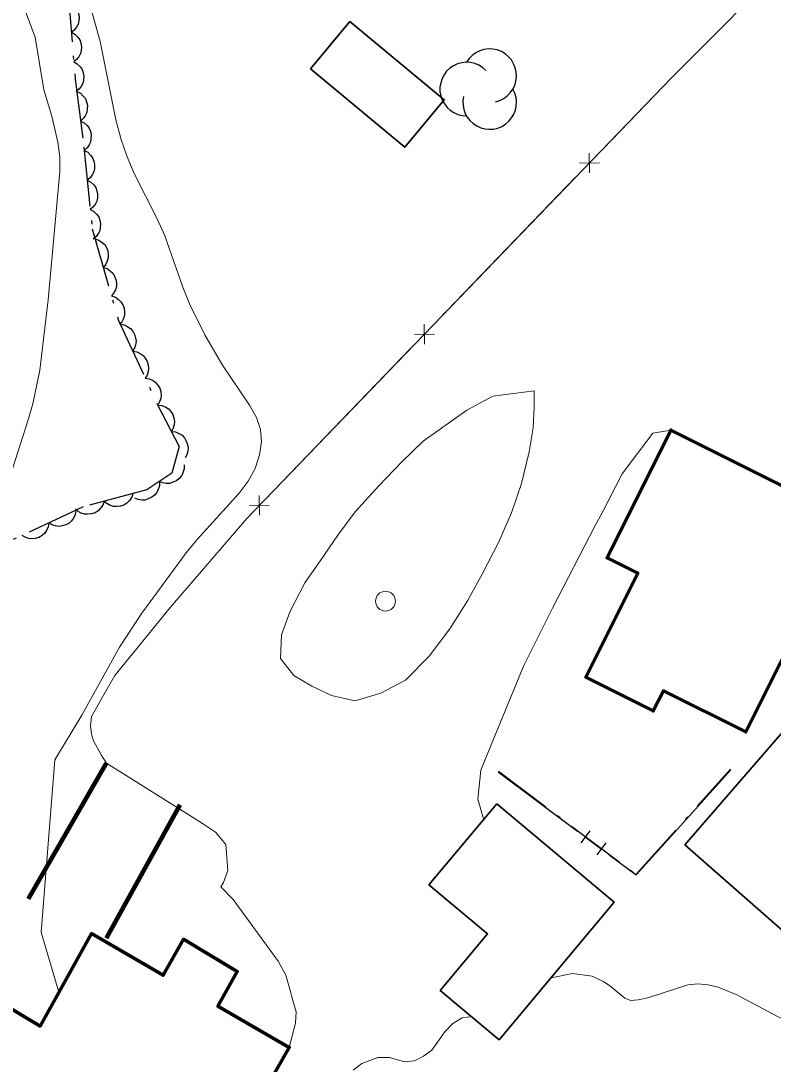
# Model space of a CAD drawing. Extents: x 356765 to 358572, y 5103174 to 5104650.
# Drawn here: x 357625.4 to 357663.4, y 5103558.7 to 5103611.4 of the extents above; entities that cross this region are included whole.
import ezdxf

# ---------------------------------------------------------------- set-up
doc = ezdxf.new("R2010")
doc.units = 0
doc.header["$LTSCALE"] = 0.6
doc.linetypes.add('DOT_DASHED', pattern=[7.7, 5, -1.2, 0.3, -1.2])
for name, color, linetype, lineweight in [('19', 7, 'Continuous', 13), ('2', 7, 'Continuous', 13), ('31', 7, 'Continuous', 70), ('36', 7, 'Continuous', 13), ('37', 7, 'Continuous', 13), ('44', 7, 'Continuous', 25)]:
    doc.layers.add(name, color=color, linetype=linetype, lineweight=lineweight)

msp = doc.modelspace()

# ---------------------------------------------------------------- linework, layer by layer
at = {"layer": '19'}
for points in [[(357659.44, 5103619.48), (357661.82, 5103617.31), (357664.5, 5103614.75), (357658.29, 5103608.51)], [(357648.79, 5103571.04), (357648.5, 5103572.08), (357648.64, 5103573.55), (357649.16, 5103574.82), (357650.82, 5103578.83), (357652.26, 5103581.72), (357654.4, 5103585.87), (357654.81, 5103586.61), (357655.78, 5103588.51), (357657.33, 5103590.56), (357658.23, 5103590.71)], [(357635.53, 5103567.66), (357635.65, 5103567.88), (357635.88, 5103568.48), (357635.78, 5103569.79), (357635.26, 5103570.41), (357634.59, 5103570.86), (357633.91, 5103571.29), (357629.76, 5103573.9), (357629.49, 5103574.32), (357629.1, 5103575.03), (357629, 5103575.37), (357628.94, 5103575.79), (357629, 5103576.25), (357629.25, 5103576.69), (357629.54, 5103577.21), (357630.17, 5103578.32), (357632.99, 5103581.78), (357636.83, 5103586.25)], [(357635.53, 5103567.66), (357636.15, 5103567.02), (357638.41, 5103563.9), (357638.8, 5103563.2), (357639, 5103562.5), (357639.16, 5103561.93), (357639.33, 5103561.35), (357639.3, 5103560.78), (357638.98, 5103559.55)]]:
    msp.add_lwpolyline(points, dxfattribs=at)
msp.add_lwpolyline([(357651.34, 5103592.7), (357649.25, 5103592.43), (357647.94, 5103591.72), (357645.74, 5103590.16), (357644.66, 5103589.11), (357643.49, 5103587.9), (357642.3, 5103586.59), (357641.43, 5103585.41), (357640.55, 5103584.13), (357639.77, 5103583.01), (357639.02, 5103581.57), (357638.59, 5103580.38), (357638.54, 5103579.18), (357639.21, 5103578.33), (357640.12, 5103577.78), (357641.11, 5103577.32), (357642.28, 5103577.04), (357643.6, 5103577.43), (357644.84, 5103578.09), (357646.04, 5103579.3), (357647.08, 5103580.68), (357647.97, 5103582.09), (357648.72, 5103583.44), (357649.57, 5103585.11), (357650.2, 5103586.53), (357650.7, 5103588.01), (357651.09, 5103589.62), (357651.29, 5103590.82), (357651.33, 5103591.87), (357651.33, 5103592.41)], close=True, dxfattribs=at)
at = {"layer": '2'}
for points in [[(357608.7, 5103558.06), (357609.23, 5103559.51), (357609.86, 5103560.81), (357611.46, 5103564.88), (357614.12, 5103571.17), (357615.51, 5103574.19), (357618.79, 5103578.97), (357621.06, 5103581.51), (357621.47, 5103582.23), (357622.83, 5103584.3), (357623.62, 5103585.63), (357624.51, 5103587.44), (357625, 5103588.76), (357625.79, 5103591.17), (357626.03, 5103592.04), (357626.38, 5103593.74), (357626.8, 5103597.29), (357627.4, 5103603.76), (357627.39, 5103604.51), (357627.3, 5103605.25), (357626.99, 5103606.55), (357626.59, 5103607.88), (357626.16, 5103610.54), (357624.47, 5103615.03)], [(357627.34, 5103562.34), (357626.46, 5103565.37), (357627.14, 5103574.07), (357628.51, 5103576.32), (357630.41, 5103579.76), (357631.53, 5103581.47), (357633.77, 5103584.51), (357634.32, 5103585.18), (357636.45, 5103587.53), (357636.91, 5103588.13), (357637.25, 5103588.78), (357637.48, 5103589.47), (357637.57, 5103590.12), (357637.52, 5103590.74), (357637.32, 5103591.34), (357636.97, 5103591.97), (357635.6, 5103593.98), (357634.73, 5103595.48), (357633.95, 5103597.09), (357633.6, 5103597.93), (357632.69, 5103600.51), (357632.32, 5103601.34), (357631.15, 5103603.66), (357630.8, 5103604.5), (357630.48, 5103605.42), (357630.22, 5103606.37), (357629.44, 5103610.33), (357628.91, 5103612.19)], [(357665.84, 5103559.93), (357661.53, 5103562.22), (357660.63, 5103562.59), (357660.12, 5103562.72), (357659.6, 5103562.76), (357659.1, 5103562.71), (357657.07, 5103562.05), (357656.59, 5103561.95), (357656.21, 5103561.93), (357655.91, 5103562.04), (357655.14, 5103562.68), (357654.86, 5103562.86), (357654.26, 5103563.15), (357653.27, 5103563.29), (357652.19, 5103563.07)], [(357648.21, 5103561.12), (357647.7, 5103561.04), (357647.23, 5103560.76), (357646.83, 5103560.34), (357646.18, 5103559.41), (357645.76, 5103559.11), (357645.29, 5103558.87), (357644.8, 5103558.83), (357644.04, 5103559.05), (357643.45, 5103559.04), (357642.64, 5103558.75), (357642.21, 5103558.4)]]:
    msp.add_lwpolyline(points, dxfattribs=at)
at = {"layer": '31', "lineweight": 35}
for points in [[(357642.04, 5103611.34), (357646.8, 5103607.38), (357644.81, 5103604.99), (357640.05, 5103608.95), (357642.04, 5103611.34)], [(357664.83, 5103564.61), (357658.95, 5103569.78), (357674.1, 5103587.26), (357677.9, 5103584.05), (357668.46, 5103572.9), (357669.44, 5103572.05), (357665.77, 5103567.82), (357664.83, 5103564.61)], [(357649.45, 5103571.84), (357655.38, 5103566.88), (357649.57, 5103559.94), (357646.6, 5103562.43), (357648.99, 5103565.28), (357646.03, 5103567.76), (357649.45, 5103571.84)]]:
    msp.add_lwpolyline(points, close=True, dxfattribs=at)
at = {"layer": '31'}
for points in [[(357667.35, 5103586.15), (357662.02, 5103575.48), (357657.86, 5103577.55), (357657.35, 5103576.54), (357653.95, 5103578.24), (357656.57, 5103583.49), (357655.02, 5103584.26), (357658.23, 5103590.71), (357667.35, 5103586.15)], [(357629.81, 5103540.99), (357621.26, 5103545.42), (357620.68, 5103547), (357621.49, 5103548.62), (357622.96, 5103548.92), (357624.33, 5103548.07), (357626.4, 5103551.79), (357620.07, 5103555.79), (357619.64, 5103558), (357621.65, 5103561.68), (357623.9, 5103562.13), (357626.4, 5103560.63), (357628.99, 5103565.3), (357632.61, 5103563.2), (357633.64, 5103565.01), (357636.35, 5103563.38), (357635.38, 5103561.63), (357638.98, 5103559.55), (357634.62, 5103551.9), (357635.92, 5103551.18), (357629.81, 5103540.99)]]:
    msp.add_lwpolyline(points, close=True, dxfattribs=at)
at = {"layer": '36'}
msp.add_circle((357643.8338, 5103582.0771), 0.5, dxfattribs=at)
at = {"layer": '37'}
for p, q in [((357658.29, 5103608.51), (357636.83, 5103586.25)), ((357658.29, 5103608.51), (357654.82, 5103604.91)), ((357654.12, 5103604.69), (357654.13, 5103603.69)), ((357653.63, 5103604.18), (357654.63, 5103604.2)), ((357653.43, 5103603.47), (357649.96, 5103599.87)), ((357649.96, 5103599.87), (357646.49, 5103596.27)), ((357645.79, 5103596.05), (357645.81, 5103595.05)), ((357645.3, 5103595.54), (357646.3, 5103595.56)), ((357645.1, 5103594.83), (357641.63, 5103591.23)), ((357641.63, 5103591.23), (357638.16, 5103587.63)), ((357637.46, 5103587.41), (357637.48, 5103586.41)), ((357636.97, 5103586.9), (357637.97, 5103586.92))]:
    msp.add_line(p, q, dxfattribs=at)
at = {"layer": '37', "lineweight": 90}
for p, q in [((357625.81, 5103567.05), (357629.76, 5103573.9)), ((357633.45, 5103571.8), (357629.74, 5103565.07))]:
    msp.add_line(p, q, dxfattribs=at)
at = {"layer": '37', "lineweight": 25}
for p, q in [((357658.72, 5103570.74), (357661.27, 5103573.57)), ((357649.52, 5103573.47), (357653.52, 5103570.47)), ((357654.14, 5103570.48), (357653.7, 5103569.88)), ((357653.92, 5103570.18), (357654.72, 5103569.58)), ((357654.95, 5103569.88), (357654.5, 5103569.28))]:
    msp.add_line(p, q, dxfattribs=at)
at = {"layer": '37', "linetype": 'DOT_DASHED', "lineweight": 25}
msp.add_lwpolyline([(357649.53, 5103573.49), (357656.48, 5103568.29), (357661.25, 5103573.59)], dxfattribs=at)
at = {"layer": '37', "lineweight": 25}
msp.add_lwpolyline([(357655.12, 5103569.28), (357656.48, 5103568.26), (357658.72, 5103570.74)], dxfattribs=at)
at = {"layer": '44', "linetype": 'DOT_DASHED'}
msp.add_lwpolyline([(357627.78, 5103613.3), (357628.17, 5103608.42), (357628.61, 5103604.99), (357629.03, 5103600.87), (357630.35, 5103596.25), (357632.3, 5103592.06), (357633.42, 5103589.89), (357633.05, 5103588.54), (357631.79, 5103587.69), (357628.57, 5103586.83), (357624.84, 5103585.09)], dxfattribs=at)
at = {"layer": '44'}
for points in [[(357627.86, 5103612.28), (357628.04, 5103612.18), (357628.18, 5103612.03), (357628.28, 5103611.9), (357628.34, 5103611.73), (357628.37, 5103611.55), (357628.35, 5103611.36), (357628.32, 5103611.2), (357628.24, 5103611.05), (357628.12, 5103610.9), (357627.98, 5103610.79)], [(357627.98, 5103610.79), (357628.16, 5103610.69), (357628.3, 5103610.54), (357628.4, 5103610.41), (357628.46, 5103610.24), (357628.49, 5103610.06), (357628.47, 5103609.87), (357628.44, 5103609.71), (357628.36, 5103609.55), (357628.24, 5103609.41), (357628.1, 5103609.29)], [(357628.1, 5103609.29), (357628.28, 5103609.19), (357628.42, 5103609.04), (357628.52, 5103608.91), (357628.58, 5103608.74), (357628.61, 5103608.56), (357628.59, 5103608.37), (357628.56, 5103608.21), (357628.47, 5103608.06), (357628.36, 5103607.91), (357628.22, 5103607.8)], [(357628.25, 5103607.8), (357628.44, 5103607.71), (357628.58, 5103607.57), (357628.69, 5103607.44), (357628.75, 5103607.28), (357628.79, 5103607.1), (357628.78, 5103606.9), (357628.76, 5103606.74), (357628.68, 5103606.58), (357628.58, 5103606.43), (357628.44, 5103606.31)], [(357628.44, 5103606.31), (357628.63, 5103606.22), (357628.77, 5103606.08), (357628.88, 5103605.95), (357628.94, 5103605.79), (357628.98, 5103605.61), (357628.97, 5103605.42), (357628.95, 5103605.25), (357628.87, 5103605.1), (357628.77, 5103604.95), (357628.63, 5103604.83)], [(357628.63, 5103604.83), (357628.81, 5103604.73), (357628.95, 5103604.58), (357629.05, 5103604.45), (357629.12, 5103604.29), (357629.15, 5103604.11), (357629.14, 5103603.91), (357629.11, 5103603.75), (357629.03, 5103603.6), (357628.92, 5103603.45), (357628.78, 5103603.33)], [(357628.78, 5103603.33), (357628.96, 5103603.23), (357629.11, 5103603.09), (357629.21, 5103602.96), (357629.27, 5103602.79), (357629.3, 5103602.61), (357629.29, 5103602.42), (357629.26, 5103602.26), (357629.18, 5103602.1), (357629.07, 5103601.96), (357628.93, 5103601.84)], [(357628.93, 5103601.84), (357629.11, 5103601.74), (357629.26, 5103601.6), (357629.36, 5103601.47), (357629.42, 5103601.3), (357629.45, 5103601.12), (357629.44, 5103600.93), (357629.41, 5103600.77), (357629.33, 5103600.61), (357629.22, 5103600.46), (357629.08, 5103600.35)], [(357629.17, 5103600.37), (357629.37, 5103600.3), (357629.54, 5103600.18), (357629.66, 5103600.07), (357629.75, 5103599.92), (357629.82, 5103599.75), (357629.84, 5103599.56), (357629.84, 5103599.4), (357629.79, 5103599.23), (357629.7, 5103599.06), (357629.59, 5103598.92)], [(357629.59, 5103598.92), (357629.78, 5103598.86), (357629.95, 5103598.74), (357630.07, 5103598.63), (357630.16, 5103598.48), (357630.23, 5103598.31), (357630.25, 5103598.12), (357630.25, 5103597.95), (357630.2, 5103597.79), (357630.11, 5103597.62), (357630, 5103597.48)], [(357630, 5103597.48), (357630.2, 5103597.42), (357630.36, 5103597.3), (357630.48, 5103597.19), (357630.57, 5103597.04), (357630.64, 5103596.86), (357630.66, 5103596.67), (357630.66, 5103596.51), (357630.61, 5103596.34), (357630.53, 5103596.18), (357630.41, 5103596.04)], [(357630.44, 5103596.05), (357630.65, 5103596.02), (357630.83, 5103595.93), (357630.97, 5103595.84), (357631.08, 5103595.7), (357631.17, 5103595.54), (357631.22, 5103595.36), (357631.25, 5103595.2), (357631.22, 5103595.02), (357631.17, 5103594.85), (357631.08, 5103594.69)], [(357631.08, 5103594.69), (357631.28, 5103594.66), (357631.46, 5103594.57), (357631.6, 5103594.48), (357631.71, 5103594.34), (357631.81, 5103594.18), (357631.86, 5103594), (357631.88, 5103593.84), (357631.86, 5103593.66), (357631.8, 5103593.49), (357631.71, 5103593.33)], [(357631.71, 5103593.33), (357631.91, 5103593.3), (357632.1, 5103593.21), (357632.23, 5103593.12), (357632.35, 5103592.98), (357632.44, 5103592.82), (357632.49, 5103592.64), (357632.52, 5103592.48), (357632.49, 5103592.3), (357632.43, 5103592.13), (357632.34, 5103591.97)], [(357632.34, 5103591.97), (357632.55, 5103591.95), (357632.74, 5103591.87), (357632.88, 5103591.78), (357633, 5103591.65), (357633.1, 5103591.49), (357633.15, 5103591.31), (357633.19, 5103591.15), (357633.17, 5103590.98), (357633.12, 5103590.8), (357633.03, 5103590.64)], [(357633.03, 5103590.64), (357633.24, 5103590.62), (357633.43, 5103590.53), (357633.57, 5103590.45), (357633.69, 5103590.32), (357633.78, 5103590.16), (357633.84, 5103589.98), (357633.88, 5103589.82), (357633.86, 5103589.64), (357633.81, 5103589.47), (357633.72, 5103589.31)], [(357633.67, 5103588.96), (357633.67, 5103588.75), (357633.61, 5103588.55), (357633.54, 5103588.4), (357633.42, 5103588.27), (357633.28, 5103588.15), (357633.1, 5103588.08), (357632.95, 5103588.02), (357632.77, 5103588.02), (357632.59, 5103588.05), (357632.42, 5103588.12)], [(357632.42, 5103588.12), (357632.42, 5103587.91), (357632.36, 5103587.71), (357632.3, 5103587.56), (357632.18, 5103587.43), (357632.04, 5103587.32), (357631.86, 5103587.24), (357631.71, 5103587.18), (357631.53, 5103587.18), (357631.35, 5103587.21), (357631.18, 5103587.28)], [(357631.08, 5103587.5), (357631.01, 5103587.3), (357630.89, 5103587.14), (357630.78, 5103587.02), (357630.62, 5103586.93), (357630.45, 5103586.87), (357630.26, 5103586.85), (357630.1, 5103586.85), (357629.93, 5103586.91), (357629.77, 5103587), (357629.63, 5103587.11)], [(357628.2, 5103586.66), (357628.17, 5103586.45), (357628.08, 5103586.27), (357627.99, 5103586.13), (357627.86, 5103586.02), (357627.7, 5103585.93), (357627.51, 5103585.88), (357627.35, 5103585.85), (357627.18, 5103585.88), (357627, 5103585.93), (357626.85, 5103586.03)], [(357629.63, 5103587.11), (357629.56, 5103586.92), (357629.44, 5103586.75), (357629.33, 5103586.63), (357629.18, 5103586.54), (357629, 5103586.48), (357628.81, 5103586.46), (357628.65, 5103586.47), (357628.48, 5103586.52), (357628.32, 5103586.61), (357628.18, 5103586.73)], [(357626.85, 5103586.03), (357626.81, 5103585.82), (357626.72, 5103585.64), (357626.63, 5103585.5), (357626.5, 5103585.39), (357626.34, 5103585.29), (357626.15, 5103585.24), (357625.99, 5103585.22), (357625.82, 5103585.24), (357625.64, 5103585.3), (357625.49, 5103585.39)]]:
    msp.add_lwpolyline(points, dxfattribs=at)
for centre, start, end in [((357649.0946, 5103608.5965), 282.26917, 149.72626), ((357647.9321, 5103607.9207), 44.11537, 269.80396), ((357649.0946, 5103607.2449), 166.93686, 29.62122)]:
    msp.add_arc(centre, 1.3517, start, end, dxfattribs=at)

doc.saveas('drawing.dxf')
